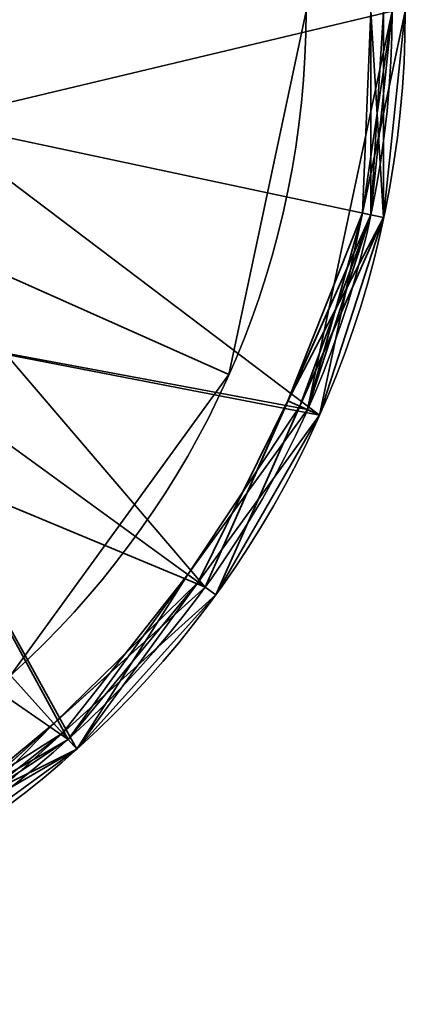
# Model space of a CAD drawing. Header units: millimetres. Extents: x -508 to 6708, y -115 to 193.
# Tile 642 of 656: x 1885.59 to 1888.5, y -42.41 to -34.98. Entities that reach past the tile are written whole.
import ezdxf

# ---------------------------------------------------------------- set-up
doc = ezdxf.new("R2010")
doc.units = ezdxf.units.MM
doc.layers.add('151', color=7, linetype='Continuous', true_color=0xffffff)

# ---------------------------------------------------------------- blocks, each defined once
blk = doc.blocks.new('UG_SURFACE_018')
at = {"layer": '151', "color": 253, "linetype": 'Continuous', "lineweight": 35}
for points in [[(1887.75, -34.913, 302.5), (1887.1664, -37.6585, 302.5), (1884.6542, -36.54, 302.5), (1885, -34.913, 302.5)], [(1887.1664, -37.6585, 303), (1887.75, -34.913, 303), (1885, -34.913, 303), (1884.6542, -36.54, 303)], [(1887.1664, -37.6585, 303), (1887.1664, -37.6585, 302.5), (1887.75, -34.913, 302.5), (1887.75, -34.913, 303)], [(1883.6765, -37.8856, 302.5), (1884.6542, -36.54, 302.5), (1887.1664, -37.6585, 302.5), (1885.5166, -39.9292, 302.5)], [(1885.5166, -39.9292, 303), (1887.1664, -37.6585, 303), (1884.6542, -36.54, 303), (1883.6765, -37.8856, 303)], [(1885.5166, -39.9292, 303), (1885.5166, -39.9292, 302.5), (1887.1664, -37.6585, 302.5), (1887.1664, -37.6585, 303)]]:
    blk.add_3dface(points, dxfattribs=at)
blk = doc.blocks.new('UG_SURFACE_019')
at = {"layer": '151', "color": 253, "linetype": 'Continuous', "lineweight": 35}
for points in [[(1887.75, -34.913, 350.5), (1887.1664, -37.6585, 350.5), (1884.6542, -36.54, 350.5), (1885, -34.913, 350.5)], [(1887.1664, -37.6585, 351), (1887.75, -34.913, 351), (1885, -34.913, 351), (1884.6542, -36.54, 351)], [(1887.1664, -37.6585, 351), (1887.1664, -37.6585, 350.5), (1887.75, -34.913, 350.5), (1887.75, -34.913, 351)], [(1883.6765, -37.8856, 350.5), (1884.6542, -36.54, 350.5), (1887.1664, -37.6585, 350.5), (1885.5166, -39.9292, 350.5)], [(1885.5166, -39.9292, 351), (1887.1664, -37.6585, 351), (1884.6542, -36.54, 351), (1883.6765, -37.8856, 351)], [(1885.5166, -39.9292, 351), (1885.5166, -39.9292, 350.5), (1887.1664, -37.6585, 350.5), (1887.1664, -37.6585, 351)]]:
    blk.add_3dface(points, dxfattribs=at)
blk = doc.blocks.new('UG_SURFACE_020')
at = {"layer": '151', "color": 252, "linetype": 'Continuous', "lineweight": 35}
for points in [[(1888.5, -34.913, 303), (1887.8516, -37.9635, 303), (1884.9126, -35.7447, 303), (1885, -34.913, 303)], [(1887.8516, -37.9635, 350.5), (1888.5, -34.913, 350.5), (1885, -34.913, 350.5), (1884.9126, -35.7447, 350.5)], [(1887.8516, -37.9635, 350.5), (1887.8516, -37.9635, 303), (1888.5, -34.913, 303), (1888.5, -34.913, 350.5)], [(1887.8516, -37.9635, 303), (1884.2361, -37.2641, 303), (1884.9126, -35.7447, 303)], [(1884.9126, -35.7447, 350.5), (1884.2361, -37.2641, 350.5), (1887.8516, -37.9635, 350.5)], [(1886.0185, -40.4866, 303), (1883.3176, -42.0459, 303), (1883, -38.3771, 303), (1884.2361, -37.2641, 303)], [(1884.2361, -37.2641, 350.5), (1883, -38.3771, 350.5), (1883.3176, -42.0459, 350.5), (1886.0185, -40.4866, 350.5)], [(1884.2361, -37.2641, 303), (1887.8516, -37.9635, 303), (1886.0185, -40.4866, 303)], [(1886.0185, -40.4866, 350.5), (1887.8516, -37.9635, 350.5), (1884.2361, -37.2641, 350.5)], [(1886.0185, -40.4866, 350.5), (1886.0185, -40.4866, 303), (1887.8516, -37.9635, 303), (1887.8516, -37.9635, 350.5)], [(1883.3176, -42.0459, 350.5), (1883.3176, -42.0459, 303), (1886.0185, -40.4866, 303), (1886.0185, -40.4866, 350.5)]]:
    blk.add_3dface(points, dxfattribs=at)
blk = doc.blocks.new('UG_SURFACE_021')
at = {"layer": '151', "color": 252, "linetype": 'Continuous', "lineweight": 35}
for points in [[(1888.2383, -33.3745, 276.5), (1888.2383, -36.4516, 276.5), (1886.9867, -39.2626, 276.5), (1881, -34.913, 276.5)], [(1884.9126, -35.7447, 351), (1885, -34.913, 351), (1888.2383, -33.3745, 351), (1888.2383, -36.4516, 351)], [(1888.2383, -34.913, 280.5), (1888.2383, -33.3745, 280.5), (1888.3361, -33.3537, 280.6), (1888.3361, -36.4723, 280.6)], [(1888.3361, -33.3537, 276.6), (1888.3361, -36.4723, 276.6), (1888.2383, -36.4516, 276.5), (1888.2383, -33.3745, 276.5)], [(1888.3361, -34.913, 351.1), (1888.3361, -36.4723, 351.1), (1888.2383, -36.4516, 351), (1888.2383, -33.3745, 351)], [(1888.5, -34.913, 302.4), (1888.3361, -36.4723, 280.6), (1888.3361, -33.3537, 280.6)], [(1888.5, -34.913, 280.4), (1888.3361, -36.4723, 276.6), (1888.3361, -33.3537, 276.6)], [(1888.4, -34.913, 302.5), (1884.9126, -34.0814, 302.5), (1884.9126, -35.7447, 302.5)], [(1880.2265, -42.2725, 377), (1883.2867, -41.9508, 377), (1885.9515, -40.4123, 377), (1881, -34.913, 377)], [(1885.9515, -40.4123, 377), (1887.7603, -37.9229, 377), (1888.4, -34.913, 377), (1881, -34.913, 377)], [(1886.9867, -39.2626, 276.5), (1884.6999, -41.3216, 276.5), (1881.7735, -42.2725, 276.5), (1881, -34.913, 276.5)], [(1884.9126, -35.7447, 302.5), (1884.2361, -37.2641, 302.5), (1887.7603, -37.9229, 302.5), (1888.4, -34.913, 302.5)], [(1887.8516, -37.9635, 376.9), (1888.5, -34.913, 376.9), (1888.4, -34.913, 377), (1887.7603, -37.9229, 377)], [(1888.4, -34.913, 302.5), (1887.7603, -37.9229, 302.5), (1887.8516, -37.9635, 302.4), (1888.1758, -36.4383, 302.4)], [(1888.3361, -36.4723, 373.1), (1888.5, -34.913, 376.9), (1887.8516, -37.9635, 376.9)], [(1888.1758, -36.4383, 302.4), (1888.5, -34.913, 302.4), (1888.4, -34.913, 302.5)], [(1888.5, -34.913, 302.4), (1888.1758, -36.4383, 302.4), (1888.3361, -36.4723, 280.6)], [(1888.2383, -34.913, 280.5), (1888.2383, -36.4516, 280.5), (1888.1758, -36.4383, 280.4)], [(1888.1758, -36.4383, 280.4), (1888.5, -34.913, 280.4), (1888.2383, -34.913, 280.5)], [(1888.5, -34.913, 280.4), (1888.1758, -36.4383, 280.4), (1888.3361, -36.4723, 276.6)], [(1888.3361, -36.4723, 372.9), (1888.5, -34.913, 372.9), (1888.4, -34.913, 373), (1888.2383, -36.4516, 373)], [(1888.3361, -34.913, 373.1), (1888.3361, -36.4723, 373.1), (1888.2383, -36.4516, 373)], [(1888.2383, -36.4516, 373), (1888.4, -34.913, 373), (1888.3361, -34.913, 373.1)], [(1888.3361, -36.4723, 280.6), (1888.2383, -36.4516, 280.5), (1888.2383, -34.913, 280.5)], [(1888.5, -34.913, 372.9), (1888.3361, -36.4723, 372.9), (1888.3361, -36.4723, 351.1)], [(1888.3361, -36.4723, 351.1), (1888.3361, -34.913, 351.1), (1888.5, -34.913, 372.9)], [(1888.3361, -36.4723, 373.1), (1888.3361, -34.913, 373.1), (1888.5, -34.913, 376.9)], [(1888.2383, -36.4516, 351), (1886.9867, -39.2626, 351), (1884.6542, -36.54, 351), (1884.9126, -35.7447, 351)], [(1887.7019, -37.8969, 351.1), (1887.0677, -39.3214, 351.1), (1886.9867, -39.2626, 351), (1888.2383, -36.4516, 351)], [(1888.3361, -36.4723, 276.6), (1887.0677, -39.3214, 276.6), (1886.9867, -39.2626, 276.5), (1888.2383, -36.4516, 276.5)], [(1888.3361, -36.4723, 280.6), (1887.0677, -39.3214, 280.6), (1886.9867, -39.2626, 280.5), (1887.6125, -37.8571, 280.5)], [(1887.8516, -37.9635, 302.4), (1887.0677, -39.3214, 280.6), (1888.3361, -36.4723, 280.6)], [(1887.8516, -37.9635, 280.4), (1887.0677, -39.3214, 276.6), (1888.3361, -36.4723, 276.6)], [(1887.6125, -37.8571, 280.5), (1887.8516, -37.9635, 280.4), (1888.1758, -36.4383, 280.4)], [(1888.1758, -36.4383, 280.4), (1888.2383, -36.4516, 280.5), (1887.6125, -37.8571, 280.5)], [(1887.6125, -37.8571, 280.5), (1888.2383, -36.4516, 280.5), (1888.3361, -36.4723, 280.6)], [(1888.2383, -36.4516, 351), (1888.3361, -36.4723, 351.1), (1887.7019, -37.8969, 351.1)], [(1887.7019, -37.8969, 373.1), (1887.7603, -37.9229, 373), (1888.2383, -36.4516, 373)], [(1888.2383, -36.4516, 373), (1888.3361, -36.4723, 373.1), (1887.7019, -37.8969, 373.1)], [(1887.8516, -37.9635, 372.9), (1887.7019, -37.8969, 351.1), (1888.3361, -36.4723, 351.1)], [(1887.8516, -37.9635, 376.9), (1887.7019, -37.8969, 373.1), (1888.3361, -36.4723, 373.1)], [(1888.2383, -36.4516, 373), (1887.7603, -37.9229, 373), (1887.8516, -37.9635, 372.9), (1888.3361, -36.4723, 372.9)], [(1888.3361, -36.4723, 280.6), (1888.1758, -36.4383, 302.4), (1887.8516, -37.9635, 302.4)], [(1888.3361, -36.4723, 276.6), (1888.1758, -36.4383, 280.4), (1887.8516, -37.9635, 280.4)], [(1888.3361, -36.4723, 351.1), (1888.3361, -36.4723, 372.9), (1887.8516, -37.9635, 372.9)], [(1886.9867, -39.2626, 351), (1883.6765, -37.8856, 351), (1884.6542, -36.54, 351)], [(1885.9515, -40.4123, 302.5), (1887.7603, -37.9229, 302.5), (1884.2361, -37.2641, 302.5), (1883, -38.3771, 302.5)], [(1882.2361, -38.7172, 351), (1883.6765, -37.8856, 351), (1886.9867, -39.2626, 351), (1884.6999, -41.3216, 351)], [(1886.856, -39.1676, 373), (1887.7603, -37.9229, 373), (1887.7019, -37.8969, 373.1)], [(1887.7019, -37.8969, 373.1), (1887.0677, -39.3214, 373.1), (1886.856, -39.1676, 373)], [(1887.6125, -37.8571, 280.5), (1886.9867, -39.2626, 280.5), (1886.935, -39.2251, 280.4)], [(1886.935, -39.2251, 280.4), (1887.8516, -37.9635, 280.4), (1887.6125, -37.8571, 280.5)], [(1887.0677, -39.3214, 351.1), (1887.7019, -37.8969, 351.1), (1887.8516, -37.9635, 372.9)], [(1887.0677, -39.3214, 373.1), (1887.7019, -37.8969, 373.1), (1887.8516, -37.9635, 376.9)], [(1886.0185, -40.4866, 376.9), (1887.8516, -37.9635, 376.9), (1887.7603, -37.9229, 377), (1885.9515, -40.4123, 377)], [(1886.935, -39.2251, 302.4), (1887.8516, -37.9635, 302.4), (1887.7603, -37.9229, 302.5), (1885.9515, -40.4123, 302.5)], [(1886.0185, -40.4866, 372.9), (1887.8516, -37.9635, 372.9), (1887.7603, -37.9229, 373), (1886.856, -39.1676, 373)], [(1887.8516, -37.9635, 372.9), (1886.0185, -40.4866, 372.9), (1887.0677, -39.3214, 351.1)], [(1887.0677, -39.3214, 373.1), (1887.8516, -37.9635, 376.9), (1886.0185, -40.4866, 376.9)], [(1887.8516, -37.9635, 302.4), (1886.935, -39.2251, 302.4), (1887.0677, -39.3214, 280.6)], [(1887.8516, -37.9635, 280.4), (1886.935, -39.2251, 280.4), (1887.0677, -39.3214, 276.6)], [(1883.2867, -41.9508, 302.5), (1885.9515, -40.4123, 302.5), (1883, -38.3771, 302.5), (1881.4181, -38.8911, 302.5)], [(1886.856, -39.1676, 373), (1887.0677, -39.3214, 373.1), (1885.9088, -40.3648, 373.1)], [(1885.9088, -40.3648, 373.1), (1885.9515, -40.4123, 373), (1886.856, -39.1676, 373)], [(1886.856, -39.1676, 373), (1885.9515, -40.4123, 373), (1886.0185, -40.4866, 372.9)], [(1885.8434, -40.2921, 280.5), (1886.0185, -40.4866, 280.4), (1886.935, -39.2251, 280.4)], [(1886.935, -39.2251, 280.4), (1886.9867, -39.2626, 280.5), (1885.8434, -40.2921, 280.5)], [(1885.9515, -40.4123, 302.5), (1886.0185, -40.4866, 302.4), (1886.935, -39.2251, 302.4)], [(1887.0677, -39.3214, 280.6), (1886.935, -39.2251, 302.4), (1886.0185, -40.4866, 302.4)], [(1887.0677, -39.3214, 276.6), (1886.935, -39.2251, 280.4), (1886.0185, -40.4866, 280.4)], [(1884.6999, -41.3216, 351), (1886.9867, -39.2626, 351), (1887.0677, -39.3214, 351.1), (1885.9088, -40.3648, 351.1)], [(1887.0677, -39.3214, 276.6), (1884.75, -41.4082, 276.6), (1884.6999, -41.3216, 276.5), (1886.9867, -39.2626, 276.5)], [(1885.8434, -40.2921, 280.5), (1886.9867, -39.2626, 280.5), (1887.0677, -39.3214, 280.6), (1884.75, -41.4082, 280.6)], [(1884.75, -41.4082, 280.6), (1887.0677, -39.3214, 280.6), (1886.0185, -40.4866, 302.4)], [(1884.75, -41.4082, 276.6), (1887.0677, -39.3214, 276.6), (1886.0185, -40.4866, 280.4)], [(1886.0185, -40.4866, 372.9), (1885.9088, -40.3648, 351.1), (1887.0677, -39.3214, 351.1)], [(1886.0185, -40.4866, 376.9), (1885.9088, -40.3648, 373.1), (1887.0677, -39.3214, 373.1)], [(1885.8434, -40.2921, 280.5), (1884.6999, -41.3216, 280.5), (1884.6681, -41.2663, 280.4)], [(1884.6681, -41.2663, 280.4), (1886.0185, -40.4866, 280.4), (1885.8434, -40.2921, 280.5)], [(1884.75, -41.4082, 280.6), (1884.6999, -41.3216, 280.5), (1885.8434, -40.2921, 280.5)], [(1884.6191, -41.1816, 373), (1885.9515, -40.4123, 373), (1885.9088, -40.3648, 373.1)], [(1885.9088, -40.3648, 373.1), (1884.75, -41.4082, 373.1), (1884.6191, -41.1816, 373)], [(1885.9088, -40.3648, 351.1), (1884.75, -41.4082, 351.1), (1884.6999, -41.3216, 351)], [(1884.75, -41.4082, 351.1), (1885.9088, -40.3648, 351.1), (1886.0185, -40.4866, 372.9)], [(1884.75, -41.4082, 373.1), (1885.9088, -40.3648, 373.1), (1886.0185, -40.4866, 376.9)], [(1883.3176, -42.0459, 376.9), (1886.0185, -40.4866, 376.9), (1885.9515, -40.4123, 377), (1883.2867, -41.9508, 377)], [(1885.9515, -40.4123, 302.5), (1883.2867, -41.9508, 302.5), (1883.3176, -42.0459, 302.4), (1884.6681, -41.2663, 302.4)], [(1886.0185, -40.4866, 372.9), (1885.9515, -40.4123, 373), (1884.6191, -41.1816, 373)], [(1884.6681, -41.2663, 302.4), (1886.0185, -40.4866, 302.4), (1885.9515, -40.4123, 302.5)], [(1884.6191, -41.1816, 373), (1883.2867, -41.9508, 373), (1883.3176, -42.0459, 372.9), (1886.0185, -40.4866, 372.9)], [(1886.0185, -40.4866, 372.9), (1883.3176, -42.0459, 372.9), (1884.75, -41.4082, 351.1)], [(1886.0185, -40.4866, 376.9), (1883.3176, -42.0459, 376.9), (1884.75, -41.4082, 373.1)], [(1886.0185, -40.4866, 302.4), (1884.6681, -41.2663, 302.4), (1884.75, -41.4082, 280.6)], [(1886.0185, -40.4866, 280.4), (1884.6681, -41.2663, 280.4), (1884.75, -41.4082, 276.6)]]:
    blk.add_3dface(points, dxfattribs=at)
blk = doc.blocks.new('UG_SURFACE_022')
at = {"layer": '151', "color": 252, "linetype": 'Continuous', "lineweight": 35}
for points in [[(1888.2383, -33.3745, 1711.5), (1888.2383, -36.4516, 1711.5), (1886.9867, -39.2626, 1711.5), (1881, -34.913, 1711.5)], [(1884.9126, -35.7447, 1786), (1885, -34.913, 1786), (1888.2383, -33.3745, 1786), (1888.2383, -36.4516, 1786)], [(1888.2383, -34.913, 1715.5), (1888.2383, -33.3745, 1715.5), (1888.3361, -33.3537, 1715.6), (1888.3361, -36.4723, 1715.6)], [(1888.3361, -33.3537, 1711.5999), (1888.3361, -36.4723, 1711.5999), (1888.2383, -36.4516, 1711.5), (1888.2383, -33.3745, 1711.5)], [(1888.3361, -34.913, 1786.1), (1888.3361, -36.4723, 1786.1), (1888.2383, -36.4516, 1786), (1888.2383, -33.3745, 1786)], [(1888.5, -34.913, 1737.4001), (1888.3361, -36.4723, 1715.6), (1888.3361, -33.3537, 1715.6)], [(1888.5, -34.913, 1715.4), (1888.3361, -36.4723, 1711.5999), (1888.3361, -33.3537, 1711.5999)], [(1888.4, -34.913, 1737.5), (1884.9126, -34.0814, 1737.5), (1884.9126, -35.7447, 1737.5)], [(1880.2265, -42.2725, 1812), (1883.2867, -41.9508, 1812), (1885.9515, -40.4123, 1812), (1881, -34.913, 1812)], [(1885.9515, -40.4123, 1812), (1887.7603, -37.9229, 1812), (1888.4, -34.913, 1812), (1881, -34.913, 1812)], [(1886.9867, -39.2626, 1711.5), (1884.6999, -41.3216, 1711.5), (1881.7735, -42.2725, 1711.5), (1881, -34.913, 1711.5)], [(1884.9126, -35.7447, 1737.5), (1884.2361, -37.2641, 1737.5), (1887.7603, -37.9229, 1737.5), (1888.4, -34.913, 1737.5)], [(1887.8516, -37.9635, 1811.9), (1888.5, -34.913, 1811.9), (1888.4, -34.913, 1812), (1887.7603, -37.9229, 1812)], [(1888.1758, -36.4383, 1737.4001), (1888.5, -34.913, 1737.4001), (1888.4, -34.913, 1737.5), (1887.7603, -37.9229, 1737.5)], [(1888.3361, -36.4723, 1808.1), (1888.5, -34.913, 1811.9), (1887.8516, -37.9635, 1811.9)], [(1888.5, -34.913, 1737.4001), (1888.1758, -36.4383, 1737.4001), (1888.3361, -36.4723, 1715.6)], [(1888.2383, -34.913, 1715.5), (1888.2383, -36.4516, 1715.5), (1888.1758, -36.4383, 1715.4)], [(1888.1758, -36.4383, 1715.4), (1888.5, -34.913, 1715.4), (1888.2383, -34.913, 1715.5)], [(1888.5, -34.913, 1715.4), (1888.1758, -36.4383, 1715.4), (1888.3361, -36.4723, 1711.5999)], [(1888.3361, -36.4723, 1807.9), (1888.5, -34.913, 1807.9), (1888.4, -34.913, 1808), (1888.2383, -36.4516, 1808)], [(1888.3361, -34.913, 1808.1), (1888.3361, -36.4723, 1808.1), (1888.2383, -36.4516, 1808)], [(1888.2383, -36.4516, 1808), (1888.4, -34.913, 1808), (1888.3361, -34.913, 1808.1)], [(1888.3361, -36.4723, 1715.6), (1888.2383, -36.4516, 1715.5), (1888.2383, -34.913, 1715.5)], [(1888.5, -34.913, 1807.9), (1888.3361, -36.4723, 1807.9), (1888.3361, -36.4723, 1786.1)], [(1888.3361, -36.4723, 1786.1), (1888.3361, -34.913, 1786.1), (1888.5, -34.913, 1807.9)], [(1888.3361, -36.4723, 1808.1), (1888.3361, -34.913, 1808.1), (1888.5, -34.913, 1811.9)], [(1888.2383, -36.4516, 1786), (1886.9867, -39.2626, 1786), (1884.6542, -36.54, 1786), (1884.9126, -35.7447, 1786)], [(1887.7019, -37.8969, 1786.1), (1887.0677, -39.3214, 1786.1), (1886.9867, -39.2626, 1786), (1888.2383, -36.4516, 1786)], [(1888.3361, -36.4723, 1711.5999), (1887.0677, -39.3214, 1711.5999), (1886.9867, -39.2626, 1711.5), (1888.2383, -36.4516, 1711.5)], [(1888.3361, -36.4723, 1715.6), (1887.0677, -39.3214, 1715.6), (1886.9867, -39.2626, 1715.5), (1887.6125, -37.8571, 1715.5)], [(1887.0677, -39.3214, 1715.6), (1888.3361, -36.4723, 1715.6), (1887.8516, -37.9635, 1737.4001)], [(1887.8516, -37.9635, 1715.4), (1887.0677, -39.3214, 1711.5999), (1888.3361, -36.4723, 1711.5999)], [(1887.6125, -37.8571, 1715.5), (1887.8516, -37.9635, 1715.4), (1888.1758, -36.4383, 1715.4)], [(1888.1758, -36.4383, 1715.4), (1888.2383, -36.4516, 1715.5), (1887.6125, -37.8571, 1715.5)], [(1887.6125, -37.8571, 1715.5), (1888.2383, -36.4516, 1715.5), (1888.3361, -36.4723, 1715.6)], [(1888.2383, -36.4516, 1786), (1888.3361, -36.4723, 1786.1), (1887.7019, -37.8969, 1786.1)], [(1887.7019, -37.8969, 1808.1), (1887.7603, -37.9229, 1808), (1888.2383, -36.4516, 1808)], [(1888.2383, -36.4516, 1808), (1888.3361, -36.4723, 1808.1), (1887.7019, -37.8969, 1808.1)], [(1887.8516, -37.9635, 1807.9), (1887.7019, -37.8969, 1786.1), (1888.3361, -36.4723, 1786.1)], [(1887.8516, -37.9635, 1811.9), (1887.7019, -37.8969, 1808.1), (1888.3361, -36.4723, 1808.1)], [(1887.7603, -37.9229, 1737.5), (1887.8516, -37.9635, 1737.4001), (1888.1758, -36.4383, 1737.4001)], [(1888.2383, -36.4516, 1808), (1887.7603, -37.9229, 1808), (1887.8516, -37.9635, 1807.9), (1888.3361, -36.4723, 1807.9)], [(1888.3361, -36.4723, 1715.6), (1888.1758, -36.4383, 1737.4001), (1887.8516, -37.9635, 1737.4001)], [(1888.3361, -36.4723, 1711.5999), (1888.1758, -36.4383, 1715.4), (1887.8516, -37.9635, 1715.4)], [(1888.3361, -36.4723, 1786.1), (1888.3361, -36.4723, 1807.9), (1887.8516, -37.9635, 1807.9)], [(1886.9867, -39.2626, 1786), (1883.6765, -37.8856, 1786), (1884.6542, -36.54, 1786)], [(1884.2361, -37.2641, 1737.5), (1883, -38.3771, 1737.5), (1883.2867, -41.9508, 1737.5), (1885.9515, -40.4123, 1737.5)], [(1885.9515, -40.4123, 1737.5), (1887.7603, -37.9229, 1737.5), (1884.2361, -37.2641, 1737.5)], [(1882.2361, -38.7172, 1786), (1883.6765, -37.8856, 1786), (1886.9867, -39.2626, 1786), (1884.6999, -41.3216, 1786)], [(1886.856, -39.1676, 1808), (1887.7603, -37.9229, 1808), (1887.7019, -37.8969, 1808.1)], [(1887.7019, -37.8969, 1808.1), (1887.0677, -39.3214, 1808.1), (1886.856, -39.1676, 1808)], [(1887.6125, -37.8571, 1715.5), (1886.9867, -39.2626, 1715.5), (1886.935, -39.2251, 1715.4)], [(1886.935, -39.2251, 1715.4), (1887.8516, -37.9635, 1715.4), (1887.6125, -37.8571, 1715.5)], [(1887.0677, -39.3214, 1786.1), (1887.7019, -37.8969, 1786.1), (1887.8516, -37.9635, 1807.9)], [(1887.0677, -39.3214, 1808.1), (1887.7019, -37.8969, 1808.1), (1887.8516, -37.9635, 1811.9)], [(1886.0185, -40.4866, 1811.9), (1887.8516, -37.9635, 1811.9), (1887.7603, -37.9229, 1812), (1885.9515, -40.4123, 1812)], [(1886.935, -39.2251, 1737.4001), (1887.8516, -37.9635, 1737.4001), (1887.7603, -37.9229, 1737.5), (1885.9515, -40.4123, 1737.5)], [(1886.0185, -40.4866, 1807.9), (1887.8516, -37.9635, 1807.9), (1887.7603, -37.9229, 1808), (1886.856, -39.1676, 1808)], [(1887.0677, -39.3214, 1786.1), (1887.8516, -37.9635, 1807.9), (1886.0185, -40.4866, 1807.9)], [(1887.0677, -39.3214, 1808.1), (1887.8516, -37.9635, 1811.9), (1886.0185, -40.4866, 1811.9)], [(1887.8516, -37.9635, 1737.4001), (1886.935, -39.2251, 1737.4001), (1887.0677, -39.3214, 1715.6)], [(1887.8516, -37.9635, 1715.4), (1886.935, -39.2251, 1715.4), (1887.0677, -39.3214, 1711.5999)], [(1886.856, -39.1676, 1808), (1887.0677, -39.3214, 1808.1), (1885.9088, -40.3648, 1808.1)], [(1885.9088, -40.3648, 1808.1), (1885.9515, -40.4123, 1808), (1886.856, -39.1676, 1808)], [(1886.856, -39.1676, 1808), (1885.9515, -40.4123, 1808), (1886.0185, -40.4866, 1807.9)], [(1885.8434, -40.2921, 1715.5), (1886.0185, -40.4866, 1715.4), (1886.935, -39.2251, 1715.4)], [(1886.935, -39.2251, 1715.4), (1886.9867, -39.2626, 1715.5), (1885.8434, -40.2921, 1715.5)], [(1885.9515, -40.4123, 1737.5), (1886.0185, -40.4866, 1737.4001), (1886.935, -39.2251, 1737.4001)], [(1887.0677, -39.3214, 1715.6), (1886.935, -39.2251, 1737.4001), (1886.0185, -40.4866, 1737.4001)], [(1887.0677, -39.3214, 1711.5999), (1886.935, -39.2251, 1715.4), (1886.0185, -40.4866, 1715.4)], [(1884.6999, -41.3216, 1786), (1886.9867, -39.2626, 1786), (1887.0677, -39.3214, 1786.1), (1885.9088, -40.3648, 1786.1)], [(1887.0677, -39.3214, 1711.5999), (1884.75, -41.4082, 1711.5999), (1884.6999, -41.3216, 1711.5), (1886.9867, -39.2626, 1711.5)], [(1885.8434, -40.2921, 1715.5), (1886.9867, -39.2626, 1715.5), (1887.0677, -39.3214, 1715.6), (1884.75, -41.4082, 1715.6)], [(1884.75, -41.4082, 1715.6), (1887.0677, -39.3214, 1715.6), (1886.0185, -40.4866, 1737.4001)], [(1884.75, -41.4082, 1711.5999), (1887.0677, -39.3214, 1711.5999), (1886.0185, -40.4866, 1715.4)], [(1886.0185, -40.4866, 1807.9), (1885.9088, -40.3648, 1786.1), (1887.0677, -39.3214, 1786.1)], [(1886.0185, -40.4866, 1811.9), (1885.9088, -40.3648, 1808.1), (1887.0677, -39.3214, 1808.1)], [(1885.8434, -40.2921, 1715.5), (1884.6999, -41.3216, 1715.5), (1884.6681, -41.2663, 1715.4)], [(1884.6681, -41.2663, 1715.4), (1886.0185, -40.4866, 1715.4), (1885.8434, -40.2921, 1715.5)], [(1884.75, -41.4082, 1715.6), (1884.6999, -41.3216, 1715.5), (1885.8434, -40.2921, 1715.5)], [(1884.6191, -41.1816, 1808), (1885.9515, -40.4123, 1808), (1885.9088, -40.3648, 1808.1)], [(1885.9088, -40.3648, 1808.1), (1884.75, -41.4082, 1808.1), (1884.6191, -41.1816, 1808)], [(1885.9088, -40.3648, 1786.1), (1884.75, -41.4082, 1786.1), (1884.6999, -41.3216, 1786)], [(1884.75, -41.4082, 1786.1), (1885.9088, -40.3648, 1786.1), (1886.0185, -40.4866, 1807.9)], [(1884.75, -41.4082, 1808.1), (1885.9088, -40.3648, 1808.1), (1886.0185, -40.4866, 1811.9)], [(1883.3176, -42.0459, 1811.9), (1886.0185, -40.4866, 1811.9), (1885.9515, -40.4123, 1812), (1883.2867, -41.9508, 1812)], [(1885.9515, -40.4123, 1737.5), (1883.2867, -41.9508, 1737.5), (1883.3176, -42.0459, 1737.4001), (1884.6681, -41.2663, 1737.4001)], [(1886.0185, -40.4866, 1807.9), (1885.9515, -40.4123, 1808), (1884.6191, -41.1816, 1808)], [(1884.6681, -41.2663, 1737.4001), (1886.0185, -40.4866, 1737.4001), (1885.9515, -40.4123, 1737.5)], [(1884.6191, -41.1816, 1808), (1883.2867, -41.9508, 1808), (1883.3176, -42.0459, 1807.9), (1886.0185, -40.4866, 1807.9)], [(1886.0185, -40.4866, 1807.9), (1883.3176, -42.0459, 1807.9), (1884.75, -41.4082, 1786.1)], [(1886.0185, -40.4866, 1811.9), (1883.3176, -42.0459, 1811.9), (1884.75, -41.4082, 1808.1)], [(1886.0185, -40.4866, 1737.4001), (1884.6681, -41.2663, 1737.4001), (1884.75, -41.4082, 1715.6)], [(1886.0185, -40.4866, 1715.4), (1884.6681, -41.2663, 1715.4), (1884.75, -41.4082, 1711.5999)]]:
    blk.add_3dface(points, dxfattribs=at)
blk = doc.blocks.new('UG_SURFACE_023')
at = {"layer": '151', "color": 253, "linetype": 'Continuous', "lineweight": 35}
for points in [[(1887.75, -34.913, 1487.5), (1887.1664, -37.6585, 1487.5), (1884.6542, -36.54, 1487.5), (1885, -34.913, 1487.5)], [(1887.1664, -37.6585, 1488), (1887.75, -34.913, 1488), (1885, -34.913, 1488), (1884.6542, -36.54, 1488)], [(1887.1664, -37.6585, 1488), (1887.1664, -37.6585, 1487.5), (1887.75, -34.913, 1487.5), (1887.75, -34.913, 1488)], [(1883.6765, -37.8856, 1487.5), (1884.6542, -36.54, 1487.5), (1887.1664, -37.6585, 1487.5), (1885.5166, -39.9292, 1487.5)], [(1885.5166, -39.9292, 1488), (1887.1664, -37.6585, 1488), (1884.6542, -36.54, 1488), (1883.6765, -37.8856, 1488)], [(1885.5166, -39.9292, 1488), (1885.5166, -39.9292, 1487.5), (1887.1664, -37.6585, 1487.5), (1887.1664, -37.6585, 1488)]]:
    blk.add_3dface(points, dxfattribs=at)
blk = doc.blocks.new('UG_SURFACE_024')
at = {"layer": '151', "color": 253, "linetype": 'Continuous', "lineweight": 35}
for points in [[(1887.75, -34.913, 1535.5), (1887.1664, -37.6585, 1535.5), (1884.6542, -36.54, 1535.5), (1885, -34.913, 1535.5)], [(1887.1664, -37.6585, 1536), (1887.75, -34.913, 1536), (1885, -34.913, 1536), (1884.6542, -36.54, 1536)], [(1887.1664, -37.6585, 1536), (1887.1664, -37.6585, 1535.5), (1887.75, -34.913, 1535.5), (1887.75, -34.913, 1536)], [(1883.6765, -37.8856, 1535.5), (1884.6542, -36.54, 1535.5), (1887.1664, -37.6585, 1535.5), (1885.5166, -39.9292, 1535.5)], [(1885.5166, -39.9292, 1536), (1887.1664, -37.6585, 1536), (1884.6542, -36.54, 1536), (1883.6765, -37.8856, 1536)], [(1885.5166, -39.9292, 1536), (1885.5166, -39.9292, 1535.5), (1887.1664, -37.6585, 1535.5), (1887.1664, -37.6585, 1536)]]:
    blk.add_3dface(points, dxfattribs=at)
blk = doc.blocks.new('UG_SURFACE_025')
at = {"layer": '151', "color": 252, "linetype": 'Continuous', "lineweight": 35}
for points in [[(1888.5, -34.913, 1488), (1887.8516, -37.9635, 1488), (1884.9126, -35.7447, 1488), (1885, -34.913, 1488)], [(1887.8516, -37.9635, 1535.5), (1888.5, -34.913, 1535.5), (1885, -34.913, 1535.5), (1884.9126, -35.7447, 1535.5)], [(1887.8516, -37.9635, 1535.5), (1887.8516, -37.9635, 1488), (1888.5, -34.913, 1488), (1888.5, -34.913, 1535.5)], [(1887.8516, -37.9635, 1488), (1884.2361, -37.2641, 1488), (1884.9126, -35.7447, 1488)], [(1884.9126, -35.7447, 1535.5), (1884.2361, -37.2641, 1535.5), (1887.8516, -37.9635, 1535.5)], [(1886.0185, -40.4866, 1488), (1883.3176, -42.0459, 1488), (1883, -38.3771, 1488), (1884.2361, -37.2641, 1488)], [(1884.2361, -37.2641, 1535.5), (1883, -38.3771, 1535.5), (1883.3176, -42.0459, 1535.5), (1886.0185, -40.4866, 1535.5)], [(1884.2361, -37.2641, 1488), (1887.8516, -37.9635, 1488), (1886.0185, -40.4866, 1488)], [(1886.0185, -40.4866, 1535.5), (1887.8516, -37.9635, 1535.5), (1884.2361, -37.2641, 1535.5)], [(1886.0185, -40.4866, 1535.5), (1886.0185, -40.4866, 1488), (1887.8516, -37.9635, 1488), (1887.8516, -37.9635, 1535.5)], [(1883.3176, -42.0459, 1535.5), (1883.3176, -42.0459, 1488), (1886.0185, -40.4866, 1488), (1886.0185, -40.4866, 1535.5)]]:
    blk.add_3dface(points, dxfattribs=at)
blk = doc.blocks.new('UG_SURFACE_026')
at = {"layer": '151', "color": 252, "linetype": 'Continuous', "lineweight": 35}
for points in [[(1888.2383, -33.3745, 1461.5), (1888.2383, -36.4516, 1461.5), (1886.9867, -39.2626, 1461.5), (1881, -34.913, 1461.5)], [(1884.9126, -35.7447, 1536), (1885, -34.913, 1536), (1888.2383, -33.3745, 1536), (1888.2383, -36.4516, 1536)], [(1888.2383, -34.913, 1465.5), (1888.2383, -33.3745, 1465.5), (1888.3361, -33.3537, 1465.6), (1888.3361, -36.4723, 1465.6)], [(1888.3361, -33.3537, 1461.5999), (1888.3361, -36.4723, 1461.5999), (1888.2383, -36.4516, 1461.5), (1888.2383, -33.3745, 1461.5)], [(1888.3361, -34.913, 1536.1), (1888.3361, -36.4723, 1536.1), (1888.2383, -36.4516, 1536), (1888.2383, -33.3745, 1536)], [(1888.5, -34.913, 1487.4001), (1888.3361, -36.4723, 1465.6), (1888.3361, -33.3537, 1465.6)], [(1888.5, -34.913, 1465.4), (1888.3361, -36.4723, 1461.5999), (1888.3361, -33.3537, 1461.5999)], [(1888.4, -34.913, 1487.5), (1884.9126, -34.0814, 1487.5), (1884.9126, -35.7447, 1487.5)], [(1880.2265, -42.2725, 1562), (1883.2867, -41.9508, 1562), (1885.9515, -40.4123, 1562), (1881, -34.913, 1562)], [(1885.9515, -40.4123, 1562), (1887.7603, -37.9229, 1562), (1888.4, -34.913, 1562), (1881, -34.913, 1562)], [(1886.9867, -39.2626, 1461.5), (1884.6999, -41.3216, 1461.5), (1881.7735, -42.2725, 1461.5), (1881, -34.913, 1461.5)], [(1884.9126, -35.7447, 1487.5), (1884.2361, -37.2641, 1487.5), (1887.7603, -37.9229, 1487.5), (1888.4, -34.913, 1487.5)], [(1887.8516, -37.9635, 1561.9), (1888.5, -34.913, 1561.9), (1888.4, -34.913, 1562), (1887.7603, -37.9229, 1562)], [(1888.1758, -36.4383, 1487.4001), (1888.5, -34.913, 1487.4001), (1888.4, -34.913, 1487.5), (1887.7603, -37.9229, 1487.5)], [(1888.3361, -36.4723, 1558.1), (1888.5, -34.913, 1561.9), (1887.8516, -37.9635, 1561.9)], [(1888.5, -34.913, 1487.4001), (1888.1758, -36.4383, 1487.4001), (1888.3361, -36.4723, 1465.6)], [(1888.2383, -34.913, 1465.5), (1888.2383, -36.4516, 1465.5), (1888.1758, -36.4383, 1465.4)], [(1888.1758, -36.4383, 1465.4), (1888.5, -34.913, 1465.4), (1888.2383, -34.913, 1465.5)], [(1888.5, -34.913, 1465.4), (1888.1758, -36.4383, 1465.4), (1888.3361, -36.4723, 1461.5999)], [(1888.3361, -36.4723, 1557.9), (1888.5, -34.913, 1557.9), (1888.4, -34.913, 1558), (1888.2383, -36.4516, 1558)], [(1888.3361, -34.913, 1558.1), (1888.3361, -36.4723, 1558.1), (1888.2383, -36.4516, 1558)], [(1888.2383, -36.4516, 1558), (1888.4, -34.913, 1558), (1888.3361, -34.913, 1558.1)], [(1888.3361, -36.4723, 1465.6), (1888.2383, -36.4516, 1465.5), (1888.2383, -34.913, 1465.5)], [(1888.5, -34.913, 1557.9), (1888.3361, -36.4723, 1557.9), (1888.3361, -36.4723, 1536.1)], [(1888.3361, -36.4723, 1536.1), (1888.3361, -34.913, 1536.1), (1888.5, -34.913, 1557.9)], [(1888.3361, -36.4723, 1558.1), (1888.3361, -34.913, 1558.1), (1888.5, -34.913, 1561.9)], [(1888.2383, -36.4516, 1536), (1886.9867, -39.2626, 1536), (1884.6542, -36.54, 1536), (1884.9126, -35.7447, 1536)], [(1887.7019, -37.8969, 1536.1), (1887.0677, -39.3214, 1536.1), (1886.9867, -39.2626, 1536), (1888.2383, -36.4516, 1536)], [(1888.3361, -36.4723, 1461.5999), (1887.0677, -39.3214, 1461.5999), (1886.9867, -39.2626, 1461.5), (1888.2383, -36.4516, 1461.5)], [(1888.3361, -36.4723, 1465.6), (1887.0677, -39.3214, 1465.6), (1886.9867, -39.2626, 1465.5), (1887.6125, -37.8571, 1465.5)], [(1887.0677, -39.3214, 1465.6), (1888.3361, -36.4723, 1465.6), (1887.8516, -37.9635, 1487.4001)], [(1887.8516, -37.9635, 1465.4), (1887.0677, -39.3214, 1461.5999), (1888.3361, -36.4723, 1461.5999)], [(1887.6125, -37.8571, 1465.5), (1887.8516, -37.9635, 1465.4), (1888.1758, -36.4383, 1465.4)], [(1888.1758, -36.4383, 1465.4), (1888.2383, -36.4516, 1465.5), (1887.6125, -37.8571, 1465.5)], [(1887.6125, -37.8571, 1465.5), (1888.2383, -36.4516, 1465.5), (1888.3361, -36.4723, 1465.6)], [(1888.2383, -36.4516, 1536), (1888.3361, -36.4723, 1536.1), (1887.7019, -37.8969, 1536.1)], [(1887.7019, -37.8969, 1558.1), (1887.7603, -37.9229, 1558), (1888.2383, -36.4516, 1558)], [(1888.2383, -36.4516, 1558), (1888.3361, -36.4723, 1558.1), (1887.7019, -37.8969, 1558.1)], [(1887.8516, -37.9635, 1557.9), (1887.7019, -37.8969, 1536.1), (1888.3361, -36.4723, 1536.1)], [(1887.8516, -37.9635, 1561.9), (1887.7019, -37.8969, 1558.1), (1888.3361, -36.4723, 1558.1)], [(1887.7603, -37.9229, 1487.5), (1887.8516, -37.9635, 1487.4001), (1888.1758, -36.4383, 1487.4001)], [(1888.2383, -36.4516, 1558), (1887.7603, -37.9229, 1558), (1887.8516, -37.9635, 1557.9), (1888.3361, -36.4723, 1557.9)], [(1888.3361, -36.4723, 1465.6), (1888.1758, -36.4383, 1487.4001), (1887.8516, -37.9635, 1487.4001)], [(1888.3361, -36.4723, 1461.5999), (1888.1758, -36.4383, 1465.4), (1887.8516, -37.9635, 1465.4)], [(1888.3361, -36.4723, 1536.1), (1888.3361, -36.4723, 1557.9), (1887.8516, -37.9635, 1557.9)], [(1886.9867, -39.2626, 1536), (1883.6765, -37.8856, 1536), (1884.6542, -36.54, 1536)], [(1884.2361, -37.2641, 1487.5), (1883, -38.3771, 1487.5), (1883.2867, -41.9508, 1487.5), (1885.9515, -40.4123, 1487.5)], [(1885.9515, -40.4123, 1487.5), (1887.7603, -37.9229, 1487.5), (1884.2361, -37.2641, 1487.5)], [(1882.2361, -38.7172, 1536), (1883.6765, -37.8856, 1536), (1886.9867, -39.2626, 1536), (1884.6999, -41.3216, 1536)], [(1886.856, -39.1676, 1558), (1887.7603, -37.9229, 1558), (1887.7019, -37.8969, 1558.1)], [(1887.7019, -37.8969, 1558.1), (1887.0677, -39.3214, 1558.1), (1886.856, -39.1676, 1558)], [(1887.6125, -37.8571, 1465.5), (1886.9867, -39.2626, 1465.5), (1886.935, -39.2251, 1465.4)], [(1886.935, -39.2251, 1465.4), (1887.8516, -37.9635, 1465.4), (1887.6125, -37.8571, 1465.5)], [(1887.0677, -39.3214, 1536.1), (1887.7019, -37.8969, 1536.1), (1887.8516, -37.9635, 1557.9)], [(1887.0677, -39.3214, 1558.1), (1887.7019, -37.8969, 1558.1), (1887.8516, -37.9635, 1561.9)], [(1886.0185, -40.4866, 1561.9), (1887.8516, -37.9635, 1561.9), (1887.7603, -37.9229, 1562), (1885.9515, -40.4123, 1562)], [(1886.935, -39.2251, 1487.4001), (1887.8516, -37.9635, 1487.4001), (1887.7603, -37.9229, 1487.5), (1885.9515, -40.4123, 1487.5)], [(1886.0185, -40.4866, 1557.9), (1887.8516, -37.9635, 1557.9), (1887.7603, -37.9229, 1558), (1886.856, -39.1676, 1558)], [(1887.0677, -39.3214, 1536.1), (1887.8516, -37.9635, 1557.9), (1886.0185, -40.4866, 1557.9)], [(1887.0677, -39.3214, 1558.1), (1887.8516, -37.9635, 1561.9), (1886.0185, -40.4866, 1561.9)], [(1887.8516, -37.9635, 1487.4001), (1886.935, -39.2251, 1487.4001), (1887.0677, -39.3214, 1465.6)], [(1887.8516, -37.9635, 1465.4), (1886.935, -39.2251, 1465.4), (1887.0677, -39.3214, 1461.5999)], [(1886.856, -39.1676, 1558), (1887.0677, -39.3214, 1558.1), (1885.9088, -40.3648, 1558.1)], [(1885.9088, -40.3648, 1558.1), (1885.9515, -40.4123, 1558), (1886.856, -39.1676, 1558)], [(1886.856, -39.1676, 1558), (1885.9515, -40.4123, 1558), (1886.0185, -40.4866, 1557.9)], [(1885.8434, -40.2921, 1465.5), (1886.0185, -40.4866, 1465.4), (1886.935, -39.2251, 1465.4)], [(1886.935, -39.2251, 1465.4), (1886.9867, -39.2626, 1465.5), (1885.8434, -40.2921, 1465.5)], [(1885.9515, -40.4123, 1487.5), (1886.0185, -40.4866, 1487.4001), (1886.935, -39.2251, 1487.4001)], [(1887.0677, -39.3214, 1465.6), (1886.935, -39.2251, 1487.4001), (1886.0185, -40.4866, 1487.4001)], [(1887.0677, -39.3214, 1461.5999), (1886.935, -39.2251, 1465.4), (1886.0185, -40.4866, 1465.4)], [(1884.6999, -41.3216, 1536), (1886.9867, -39.2626, 1536), (1887.0677, -39.3214, 1536.1), (1885.9088, -40.3648, 1536.1)], [(1887.0677, -39.3214, 1461.5999), (1884.75, -41.4082, 1461.5999), (1884.6999, -41.3216, 1461.5), (1886.9867, -39.2626, 1461.5)], [(1885.8434, -40.2921, 1465.5), (1886.9867, -39.2626, 1465.5), (1887.0677, -39.3214, 1465.6), (1884.75, -41.4082, 1465.6)], [(1886.0185, -40.4866, 1487.4001), (1884.75, -41.4082, 1465.6), (1887.0677, -39.3214, 1465.6)], [(1884.75, -41.4082, 1461.5999), (1887.0677, -39.3214, 1461.5999), (1886.0185, -40.4866, 1465.4)], [(1886.0185, -40.4866, 1557.9), (1885.9088, -40.3648, 1536.1), (1887.0677, -39.3214, 1536.1)], [(1886.0185, -40.4866, 1561.9), (1885.9088, -40.3648, 1558.1), (1887.0677, -39.3214, 1558.1)], [(1885.8434, -40.2921, 1465.5), (1884.6999, -41.3216, 1465.5), (1884.6681, -41.2663, 1465.4)], [(1884.6681, -41.2663, 1465.4), (1886.0185, -40.4866, 1465.4), (1885.8434, -40.2921, 1465.5)], [(1884.75, -41.4082, 1465.6), (1884.6999, -41.3216, 1465.5), (1885.8434, -40.2921, 1465.5)], [(1884.6191, -41.1816, 1558), (1885.9515, -40.4123, 1558), (1885.9088, -40.3648, 1558.1)], [(1885.9088, -40.3648, 1558.1), (1884.75, -41.4082, 1558.1), (1884.6191, -41.1816, 1558)], [(1885.9088, -40.3648, 1536.1), (1884.75, -41.4082, 1536.1), (1884.6999, -41.3216, 1536)], [(1884.75, -41.4082, 1536.1), (1885.9088, -40.3648, 1536.1), (1886.0185, -40.4866, 1557.9)], [(1884.75, -41.4082, 1558.1), (1885.9088, -40.3648, 1558.1), (1886.0185, -40.4866, 1561.9)], [(1883.3176, -42.0459, 1561.9), (1886.0185, -40.4866, 1561.9), (1885.9515, -40.4123, 1562), (1883.2867, -41.9508, 1562)], [(1885.9515, -40.4123, 1487.5), (1883.2867, -41.9508, 1487.5), (1883.3176, -42.0459, 1487.4001), (1884.6681, -41.2663, 1487.4001)], [(1886.0185, -40.4866, 1557.9), (1885.9515, -40.4123, 1558), (1884.6191, -41.1816, 1558)], [(1884.6681, -41.2663, 1487.4001), (1886.0185, -40.4866, 1487.4001), (1885.9515, -40.4123, 1487.5)], [(1884.6191, -41.1816, 1558), (1883.2867, -41.9508, 1558), (1883.3176, -42.0459, 1557.9), (1886.0185, -40.4866, 1557.9)], [(1884.75, -41.4082, 1536.1), (1886.0185, -40.4866, 1557.9), (1883.3176, -42.0459, 1557.9)], [(1886.0185, -40.4866, 1561.9), (1883.3176, -42.0459, 1561.9), (1884.75, -41.4082, 1558.1)], [(1886.0185, -40.4866, 1487.4001), (1884.6681, -41.2663, 1487.4001), (1884.75, -41.4082, 1465.6)], [(1886.0185, -40.4866, 1465.4), (1884.6681, -41.2663, 1465.4), (1884.75, -41.4082, 1461.5999)]]:
    blk.add_3dface(points, dxfattribs=at)
blk = doc.blocks.new('UG_SURFACE_027')
at = {"layer": '151', "color": 253, "linetype": 'Continuous', "lineweight": 35}
for points in [[(1887.75, -34.913, 1737.5), (1887.1664, -37.6585, 1737.5), (1884.6542, -36.54, 1737.5), (1885, -34.913, 1737.5)], [(1887.1664, -37.6585, 1738), (1887.75, -34.913, 1738), (1885, -34.913, 1738), (1884.6542, -36.54, 1738)], [(1887.1664, -37.6585, 1738), (1887.1664, -37.6585, 1737.5), (1887.75, -34.913, 1737.5), (1887.75, -34.913, 1738)], [(1883.6765, -37.8856, 1737.5), (1884.6542, -36.54, 1737.5), (1887.1664, -37.6585, 1737.5), (1885.5166, -39.9292, 1737.5)], [(1885.5166, -39.9292, 1738), (1887.1664, -37.6585, 1738), (1884.6542, -36.54, 1738), (1883.6765, -37.8856, 1738)], [(1885.5166, -39.9292, 1738), (1885.5166, -39.9292, 1737.5), (1887.1664, -37.6585, 1737.5), (1887.1664, -37.6585, 1738)]]:
    blk.add_3dface(points, dxfattribs=at)
blk = doc.blocks.new('UG_SURFACE_028')
at = {"layer": '151', "color": 253, "linetype": 'Continuous', "lineweight": 35}
for points in [[(1887.75, -34.913, 1785.5), (1887.1664, -37.6585, 1785.5), (1884.6542, -36.54, 1785.5), (1885, -34.913, 1785.5)], [(1887.1664, -37.6585, 1786), (1887.75, -34.913, 1786), (1885, -34.913, 1786), (1884.6542, -36.54, 1786)], [(1887.1664, -37.6585, 1786), (1887.1664, -37.6585, 1785.5), (1887.75, -34.913, 1785.5), (1887.75, -34.913, 1786)], [(1883.6765, -37.8856, 1785.5), (1884.6542, -36.54, 1785.5), (1887.1664, -37.6585, 1785.5), (1885.5166, -39.9292, 1785.5)], [(1885.5166, -39.9292, 1786), (1887.1664, -37.6585, 1786), (1884.6542, -36.54, 1786), (1883.6765, -37.8856, 1786)], [(1885.5166, -39.9292, 1786), (1885.5166, -39.9292, 1785.5), (1887.1664, -37.6585, 1785.5), (1887.1664, -37.6585, 1786)]]:
    blk.add_3dface(points, dxfattribs=at)
blk = doc.blocks.new('UG_SURFACE_029')
at = {"layer": '151', "color": 252, "linetype": 'Continuous', "lineweight": 35}
for points in [[(1888.5, -34.913, 1738), (1887.8516, -37.9635, 1738), (1884.9126, -35.7447, 1738), (1885, -34.913, 1738)], [(1887.8516, -37.9635, 1785.5), (1888.5, -34.913, 1785.5), (1885, -34.913, 1785.5), (1884.9126, -35.7447, 1785.5)], [(1887.8516, -37.9635, 1785.5), (1887.8516, -37.9635, 1738), (1888.5, -34.913, 1738), (1888.5, -34.913, 1785.5)], [(1887.8516, -37.9635, 1738), (1884.2361, -37.2641, 1738), (1884.9126, -35.7447, 1738)], [(1884.9126, -35.7447, 1785.5), (1884.2361, -37.2641, 1785.5), (1887.8516, -37.9635, 1785.5)], [(1886.0185, -40.4866, 1738), (1883.3176, -42.0459, 1738), (1883, -38.3771, 1738), (1884.2361, -37.2641, 1738)], [(1884.2361, -37.2641, 1785.5), (1883, -38.3771, 1785.5), (1883.3176, -42.0459, 1785.5), (1886.0185, -40.4866, 1785.5)], [(1884.2361, -37.2641, 1738), (1887.8516, -37.9635, 1738), (1886.0185, -40.4866, 1738)], [(1886.0185, -40.4866, 1785.5), (1887.8516, -37.9635, 1785.5), (1884.2361, -37.2641, 1785.5)], [(1886.0185, -40.4866, 1785.5), (1886.0185, -40.4866, 1738), (1887.8516, -37.9635, 1738), (1887.8516, -37.9635, 1785.5)], [(1883.3176, -42.0459, 1785.5), (1883.3176, -42.0459, 1738), (1886.0185, -40.4866, 1738), (1886.0185, -40.4866, 1785.5)]]:
    blk.add_3dface(points, dxfattribs=at)

msp = doc.modelspace()

# ---------------------------------------------------------------- linework, layer by layer
at = {"layer": '151', "color": 253, "linetype": 'Continuous', "lineweight": -3, "extrusion": (0, 0, -1)}
for centre, radius in [((-1881, -34.913, -350.5), 7.5), ((-1881, -34.913, -303), 7.5), ((-1881, -34.913, -376.9), 7.5), ((-1881, -34.913, -372.9), 7.5), ((-1881, -34.913, -280.4), 7.5), ((-1881, -34.913, -302.4), 7.5), ((-1881, -34.913, -1715.4), 7.5), ((-1881, -34.913, -1737.4), 7.5), ((-1881, -34.913, -1807.9), 7.5), ((-1881, -34.913, -1811.9), 7.5), ((-1881, -34.913, -1535.5), 7.5), ((-1881, -34.913, -1488), 7.5), ((-1881, -34.913, -1561.9), 7.5), ((-1881, -34.913, -1557.9), 7.5), ((-1881, -34.913, -1465.4), 7.5), ((-1881, -34.913, -1487.4), 7.5), ((-1881, -34.913, -1785.5), 7.5), ((-1881, -34.913, -1738), 7.5), ((-1881, -34.913, -280.5), 7.4), ((-1881, -34.913, -276.5), 7.4), ((-1881, -34.913, -351), 7.4), ((-1881, -34.913, -1786), 7.4), ((-1881, -34.913, -1715.5), 7.4), ((-1881, -34.913, -1711.5), 7.4), ((-1881, -34.913, -1461.5), 7.4), ((-1881, -34.913, -1536), 7.4), ((-1881, -34.913, -1465.5), 7.4), ((-1881, -34.913, -303), 6.75), ((-1881, -34.913, -302.5), 6.75), ((-1881, -34.913, -1488), 6.75), ((-1881, -34.913, -1487.5), 6.75), ((-1881, -34.913, -1738), 6.75), ((-1881, -34.913, -1737.5), 6.75)]:
    msp.add_circle(centre, radius, dxfattribs=at)
at = {"layer": '151', "color": 253, "linetype": 'Continuous', "lineweight": -3}
for centre, radius in [((1881, -34.913, 373.1), 7.5), ((1881, -34.913, 351.1), 7.5), ((1881, -34.913, 276.6), 7.5), ((1881, -34.913, 280.6), 7.5), ((1881, -34.913, 1715.6), 7.5), ((1881, -34.913, 1808.1), 7.5), ((1881, -34.913, 1786.1), 7.5), ((1881, -34.913, 1711.6), 7.5), ((1881, -34.913, 1536.1), 7.5), ((1881, -34.913, 1461.6), 7.5), ((1881, -34.913, 1465.6), 7.5), ((1881, -34.913, 1558.1), 7.5), ((1881, -34.913, 302.5), 7.4), ((1881, -34.913, 373), 7.4), ((1881, -34.913, 377), 7.4), ((1881, -34.913, 1808), 7.4), ((1881, -34.913, 1812), 7.4), ((1881, -34.913, 1737.5), 7.4), ((1881, -34.913, 1562), 7.4), ((1881, -34.913, 1487.5), 7.4), ((1881, -34.913, 1558), 7.4), ((1881, -34.913, 351), 6.75), ((1881, -34.913, 350.5), 6.75), ((1881, -34.913, 1535.5), 6.75), ((1881, -34.913, 1536), 6.75), ((1881, -34.913, 1785.5), 6.75), ((1881, -34.913, 1786), 6.75), ((1881, -34.913, 350.5), 6.75)]:
    msp.add_circle(centre, radius, dxfattribs=at)

# ---------------------------------------------------------------- block references
for name in ['UG_SURFACE_020', 'UG_SURFACE_025', 'UG_SURFACE_029', 'UG_SURFACE_021', 'UG_SURFACE_022', 'UG_SURFACE_026', 'UG_SURFACE_018', 'UG_SURFACE_019', 'UG_SURFACE_023', 'UG_SURFACE_024', 'UG_SURFACE_027', 'UG_SURFACE_028']:
    msp.add_blockref(name, (0, 0), dxfattribs=at)

doc.saveas('drawing.dxf')
